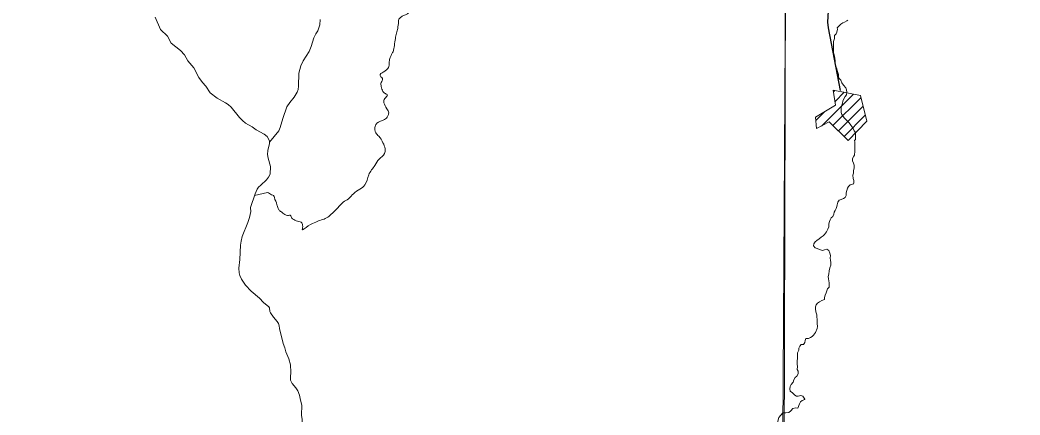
# Model space of a CAD drawing. Extents: x -1643653 to 4543381, y 1624270 to 13878484.
# Drawn here: x 603645 to 608778, y 8907660 to 8909688 of the extents above; entities that cross this region are included whole.
import ezdxf

# ---------------------------------------------------------------- set-up
doc = ezdxf.new("R2010")
doc.units = 0
doc.header["$LTSCALE"] = 200
doc.layers.add('6', color=7, linetype='Continuous', lineweight=13)
doc.layers.add('60', color=7, linetype='Continuous', lineweight=13)

msp = doc.modelspace()

# ---------------------------------------------------------------- linework, layer by layer
at = {"layer": '6'}
for p, q in [((607820.8, 8909318.7), (607828.1, 8909326)), ((607828.8, 8909270.1), (607875.4, 8909316.8)), ((607758.6, 8909143.3), (607922.8, 8909307.5)), ((607817.9, 8909146.1), (607962.5, 8909290.7)), ((607730.5, 8909171.9), (607776.5, 8909217.8)), ((607846.6, 8909118.2), (607973.3, 8909244.9)), ((607875.3, 8909090.3), (607984.2, 8909199.2)), ((604914.8, 8908802.6), (604849.4, 8908787.6))]:
    msp.add_line(p, q, dxfattribs=at)
for points in [[(607657.7, 8924743.3), (607574.2, 8909874.9), (607492.3, 8896026.7)], [(604828.5, 8908723.3), (604828.3, 8908725.2), (604851.6, 8908796.3), (604862.1, 8908819.4), (604869.9, 8908829.9), (604882, 8908839.2), (604910.5, 8908867.8), (604920.8, 8908880.8), (604929, 8908896.3), (604930.1, 8908935.5), (604918.4, 8908977.9), (604915.1, 8908997.1), (604916.4, 8909017.6), (604925.7, 8909054.5), (604925.3, 8909065.5), (604922.7, 8909074.6), (604914, 8909089.7), (604898.4, 8909101.9), (604857.6, 8909123.3), (604836.4, 8909140), (604802.8, 8909159), (604786.4, 8909172.3), (604772.5, 8909186.6), (604728.7, 8909240.2), (604714.1, 8909253.2), (604700.1, 8909263.1), (604657.4, 8909286.2), (604620.4, 8909314.3), (604599, 8909348.4), (604581.4, 8909366.2), (604563.3, 8909392.3), (604537, 8909442.4), (604506.8, 8909478.1), (604489.2, 8909508.3), (604468.3, 8909531.5), (604420.2, 8909569.2), (604401.8, 8909605.1), (604366.2, 8909638.2), (604338, 8909702)], [(604925.5, 8909060), (604973.6, 8909118.3), (604980.7, 8909135.3), (604993.7, 8909183), (605014.9, 8909241.6), (605029.3, 8909264.5), (605052.1, 8909291.5), (605067.9, 8909316.9), (605072.2, 8909330.8), (605075, 8909348.5), (605076.8, 8909414.2), (605086, 8909452.8), (605098.4, 8909478.5), (605129, 8909526), (605139.9, 8909551.8), (605153.7, 8909596.5), (605163.3, 8909616.6), (605173.2, 8909632.1), (605184.6, 8909662.2), (605186.2, 8909690.6)], [(607894.5, 8909687.5), (607889, 8909682.9), (607877.7, 8909676.8), (607868.6, 8909672.8), (607858.3, 8909665.8), (607851.2, 8909658.7), (607839.5, 8909647.1)], [(607839.2, 8909647.8), (607841.5, 8909640), (607838.4, 8909625.7), (607834.3, 8909616.6), (607826.1, 8909607.5), (607826, 8909593.2), (607821.8, 8909578), (607821.6, 8909556.6), (607820.5, 8909542.3), (607820.5, 8909532.2), (607820.4, 8909519.9), (607824.3, 8909508.7), (607827.3, 8909492.4), (607830.2, 8909476.1), (607830.2, 8909465.9), (607831.1, 8909455.7), (607834.1, 8909445.5), (607838.1, 8909436.3), (607842.1, 8909423), (607846, 8909408.8), (607846, 8909398.6), (607849, 8909388.4), (607858, 8909379.2), (607863, 8909365.9), (607872.1, 8909352.6), (607884.2, 8909339.3), (607888.2, 8909330.1), (607890.2, 8909316.8), (607887, 8909303.6), (607880.8, 8909294.5), (607874.7, 8909282.3), (607868.5, 8909271.1), (607867.4, 8909260.9), (607864.3, 8909250.8), (607861.1, 8909238.6), (607861.1, 8909225.3), (607859.9, 8909213.1), (607863.9, 8909201.9), (607870, 8909192.7), (607878.1, 8909183.5), (607885.1, 8909176.3), (607893.2, 8909168.1), (607901.3, 8909159.9), (607909.3, 8909148.7), (607915.4, 8909140.5)], [(607915.4, 8909140.5), (607922.4, 8909130.2), (607926.4, 8909119), (607933.5, 8909109.8), (607933.4, 8909097.6), (607933.3, 8909086.4), (607933.2, 8909075.2), (607929.2, 8909068.9)], [(607928.5, 8908994.8), (607924.7, 8908988.9), (607918.5, 8908977.7), (607918.4, 8908965.5), (607923.4, 8908952.2), (607926.4, 8908942), (607926.3, 8908929.8), (607923.2, 8908913.5), (607923.1, 8908902.3), (607920, 8908891.2), (607921.9, 8908874.8), (607925.9, 8908864.6), (607925.8, 8908854.4), (607923.9, 8908845.1)], [(607924.2, 8908846.6), (607906.4, 8908841.3), (607898.2, 8908833.2), (607893, 8908824.1), (607889.9, 8908811.9), (607885.8, 8908800.7), (607885.7, 8908787.5), (607881.5, 8908777.3), (607872.3, 8908772.3), (607861.1, 8908767.2), (607849.9, 8908763.2), (607843.7, 8908752.1), (607839.6, 8908739.9), (607838.5, 8908729.7), (607835.3, 8908719.5), (607829.2, 8908710.4), (607825.1, 8908701.3), (607821.9, 8908691.1), (607816.8, 8908678.9), (607808.6, 8908672.9), (607804.4, 8908662.7), (607800.3, 8908653.6), (607797.2, 8908641.3), (607797.1, 8908626.1), (607791.9, 8908614.9), (607784.7, 8908599.7), (607774.4, 8908586.5), (607767.2, 8908579.4), (607757, 8908572.3), (607747.8, 8908564.2), (607735.5, 8908555.2), (607726.3, 8908549.1), (607720.2, 8908539), (607718.1, 8908528.8), (607727.2, 8908518.6), (607737.3, 8908514.4), (607749.5, 8908509.2), (607763.7, 8908504.1), (607774.9, 8908508.1), (607786.1, 8908511.1), (607797.2, 8908503.9), (607802.2, 8908491.6), (607805.2, 8908478.3), (607803.1, 8908466.1), (607806.1, 8908454.9), (607807, 8908443.7), (607806.9, 8908429.4), (607802.7, 8908415.2), (607798.6, 8908400), (607797.4, 8908383.7), (607794.3, 8908371.5), (607795.2, 8908359.2), (607797.2, 8908349.1), (607798.1, 8908338.9), (607798.1, 8908328.7), (607798, 8908316.4), (607790.8, 8908307.3), (607786.7, 8908297.2), (607782.5, 8908288), (607778.4, 8908275.8), (607774.2, 8908263.6), (607774.1, 8908252.4), (607761.9, 8908247.4), (607748.6, 8908241.4), (607738.4, 8908234.3), (607731.2, 8908225.2), (607728.1, 8908215), (607728, 8908204.8), (607731, 8908189.6), (607735, 8908175.3), (607735.9, 8908163), (607736.8, 8908152.8), (607737.8, 8908141.6), (607737.7, 8908130.4), (607738.6, 8908114.1), (607737.5, 8908104), (607729.2, 8908083.6), (607719, 8908070.5), (607710.8, 8908063.4), (607702.6, 8908057.3), (607693.4, 8908053.3), (607679.2, 8908052.4), (607675, 8908043.2), (607673.9, 8908032), (607667.8, 8908022.9), (607655.6, 8908023), (607648.4, 8908013.9), (607643.2, 8908003.7), (607643.2, 8907992.5), (607636, 8907980.3), (607635.9, 8907969.1), (607635.7, 8907950.8), (607634.6, 8907937.6), (607634.5, 8907921.3), (607635.5, 8907910.1), (607635.3, 8907893.8), (607640.4, 8907884.6), (607640.3, 8907871.3), (607632.1, 8907859.2), (607623.9, 8907853.1), (607616.7, 8907840.9)], [(605084.4, 8907736), (605079.4, 8907762.6), (605071.4, 8907785.1), (605061.7, 8907800.5), (605042.1, 8907822.3), (605033.4, 8907838.5), (605032.8, 8907854.5), (605035.2, 8907880.8), (605033.5, 8907917.7), (605024.8, 8907948.4), (605010.3, 8907984.7), (605004.5, 8908005.7), (604995.8, 8908027.9), (604977.8, 8908104.3), (604976, 8908118.4), (604972.2, 8908130.3), (604965.9, 8908141), (604945.8, 8908162.2), (604931.4, 8908184.4), (604928.2, 8908192), (604925.8, 8908210.2), (604922.4, 8908215.9), (604894.5, 8908238.4), (604873.9, 8908260.2), (604831.5, 8908295.5), (604802.4, 8908327.6), (604782.3, 8908357.7), (604774, 8908376.7), (604770.6, 8908390.8), (604769.1, 8908414.6), (604773, 8908459.1), (604776.2, 8908531.6), (604779.7, 8908552.8), (604786, 8908576.9), (604814, 8908648), (604822.3, 8908673.3), (604829.6, 8908705.3), (604828.5, 8908723.3)], [(607616.7, 8907840.9), (607613.5, 8907828.7), (607603.3, 8907817.6), (607599.1, 8907806.4), (607596, 8907795.2), (607599, 8907781.9), (607610.1, 8907774.8), (607622.2, 8907761.4), (607630.7, 8907756.6), (607639.9, 8907756.2), (607639.9, 8907756.2)], [(605000.8, 8907284), (605028, 8907312.5), (605037.3, 8907325.7), (605044.8, 8907340.9), (605047.1, 8907352.9), (605041, 8907410.3), (605044.1, 8907435.2), (605050.5, 8907453.9), (605066.5, 8907487.7), (605086.9, 8907522.4), (605093.9, 8907541.3), (605097.3, 8907556.3), (605093.3, 8907614), (605093.9, 8907637.2), (605090.7, 8907660.3), (605090.9, 8907711.7), (605084.4, 8907736)], [(607674, 8907740.4), (607673, 8907740.4), (607660.8, 8907735.4), (607651.6, 8907727.3), (607646.4, 8907717.2), (607638.2, 8907695.8), (607627, 8907696.9), (607611.7, 8907693.9), (607602.5, 8907681.8), (607591.2, 8907673.7), (607576.9, 8907670.7), (607561.1, 8907670.8)], [(607639.9, 8907756.2), (607652.7, 8907761.3), (607662.8, 8907756.5), (607666.7, 8907751.4), (607673.7, 8907741.1), (607674.2, 8907740.4)], [(607561.1, 8907670.8), (607540.8, 8907647.7), (607527.6, 8907601.1), (607530.3, 8907589), (607542.1, 8907574.9), (607549.3, 8907557.3), (607558.7, 8907541.9), (607559.4, 8907537.7), (607551.8, 8907527), (607548.8, 8907519.6), (607545.9, 8907484.3), (607535.4, 8907468.7), (607521.3, 8907466.6), (607487.9, 8907465.6)]]:
    msp.add_lwpolyline(points, dxfattribs=at)
for points in [[(618535.2, 8909853.3), (607574.3, 8909890.7), (607543.3, 8898835.3), (618504.2, 8898795.8)], [(607819.3, 8909327.7), (607832, 8909250.5), (607728.8, 8909189.8), (607734.5, 8909130.7), (607798.9, 8909164.5), (607897.1, 8909069.2), (607991.4, 8909168.6), (607960.2, 8909300.2)]]:
    msp.add_lwpolyline(points, close=True, dxfattribs=at)
at = {"layer": '6', "lineweight": 25}
msp.add_lwpolyline([(607821.4, 8909873.3), (607797, 8909796.1), (607789.4, 8909676.9), (607793.4, 8909647.3), (607855.8, 8909325.6)], dxfattribs=at)
at = {"layer": '6'}
for points in [[(605814.8, 8910568.6), (605823.6, 8910554.2), (605821.2, 8910546.1), (605808.4, 8910522.1), (605800.3, 8910505.2), (605771.5, 8910482.8), (605752.2, 8910465.9), (605737, 8910455.5), (605724.2, 8910434.6), (605708.9, 8910409.8), (605696.1, 8910385.7), (605689.7, 8910356.8), (605678.5, 8910331.9), (605660.8, 8910314.3), (605641.6, 8910301.4), (605636.8, 8910285.4), (605640, 8910272.6), (605656, 8910252.5), (605659.2, 8910234.1), (605665.6, 8910197.2), (605668.8, 8910140.2), (605678.5, 8910126.6), (605695.3, 8910104.9), (605699.3, 8910092.9), (605704.1, 8910064), (605702.5, 8910035.1), (605695.3, 8910001.4), (605680.9, 8909944.4), (605676.1, 8909910.7), (605670.4, 8909860.4), (605671.2, 8909848.4), (605668, 8909828.3), (605660, 8909809.1), (605648.8, 8909785.8), (605640, 8909766.6), (605640, 8909746.5), (605642.4, 8909728.1), (605631.2, 8909717.6), (605615.1, 8909711.2), (605599.1, 8909701.6), (605590.3, 8909691.2), (605587.8, 8909678.3), (605583.8, 8909644.6), (605577.4, 8909620.6), (605571.8, 8909592.5), (605567, 8909557.2), (605559.8, 8909525.1), (605551.8, 8909509.8), (605545.3, 8909494.6), (605540.5, 8909473.8), (605538.9, 8909449.7), (605533.3, 8909438.4), (605520.5, 8909428), (605509.3, 8909420), (605497.2, 8909413.6)], [(605497.2, 8909413.6), (605493.2, 8909402.3), (605497.2, 8909396.7), (605505.3, 8909387.1), (605504.5, 8909375.9), (605498.8, 8909367.1), (605499.6, 8909346.2), (605507.7, 8909321.3), (605515.7, 8909312.5), (605531.5, 8909302), (605517.6, 8909284.9), (605513, 8909263.3), (605528.5, 8909232.3), (605537.7, 8909210.7), (605533.1, 8909195.2), (605516.1, 8909176.6), (605477.4, 8909158), (605468.1, 8909142.5), (605471.2, 8909108.5), (605486.7, 8909091.5), (605508.3, 8909057.4), (605519.2, 8909026.4), (605516.1, 8909001.7), (605488.2, 8908973.8), (605466.5, 8908941.3), (605435.1, 8908893.3), (605415.9, 8908841.3), (605389.9, 8908820.3), (605356.5, 8908796.1), (605331.1, 8908770.1), (605303.8, 8908752.8), (605276.6, 8908724.3), (605240.7, 8908689), (605218.4, 8908671.7), (605191.8, 8908661.8), (605163.9, 8908650.6), (605124.9, 8908630.8), (605093.3, 8908612.9), (605095.8, 8908620.3), (605095.2, 8908634.5), (605089, 8908649.4), (605076, 8908653.7), (605050.6, 8908663), (605038.9, 8908674.8), (605035.8, 8908683.4), (605017.8, 8908684.7), (604994.3, 8908697.1), (604979.4, 8908708.2), (604969.5, 8908720.6), (604963.9, 8908739.8), (604950.9, 8908776.3), (604946.6, 8908786.8), (604936.7, 8908791.2), (604926.2, 8908797.4), (604914.8, 8908802.6)], [(607929.6, 8909069.6), (607930.5, 8909038.8), (607930.5, 8909019.9), (607928.3, 8908994.5)]]:
    msp.add_spline(points, degree=3, dxfattribs=at)
at = {"layer": '60', "lineweight": 25}
msp.add_spline([(814781, 9009175.5), (814787.2, 9009173.4), (814796.9, 9009173.4), (814799.4, 9009172.4), (814805.1, 9009174.5), (814805.6, 9009176.5), (814811.7, 9009179.5), (814811.7, 9009179.5), (814801.5, 9009181), (814790.7, 9009181.5), (814784.1, 9009183.1), (814777.4, 9009185.1), (814778.4, 9009175.5)], degree=3, dxfattribs=at)

doc.saveas('drawing.dxf')
